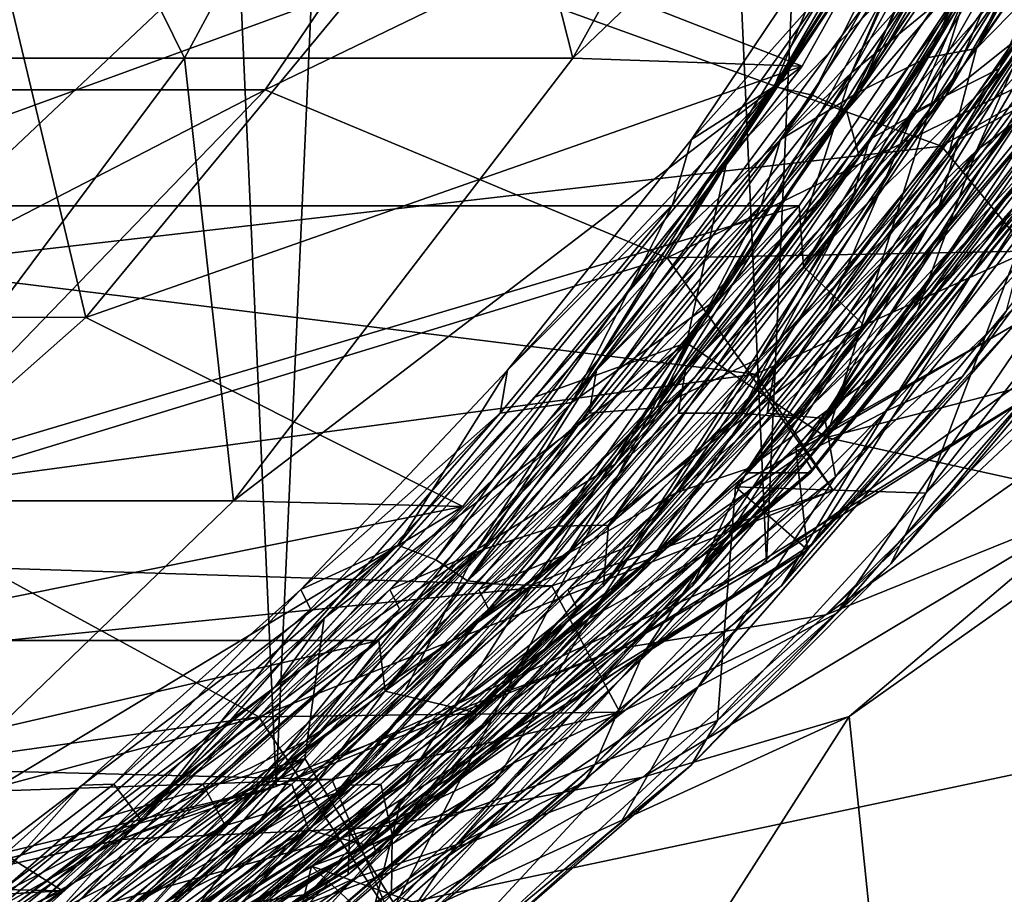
# Model space of a CAD drawing. Header units: metres. Extents: x -62 to 150, y -92 to 92.
# Tile 751 of 771: x 141.5 to 144.37, y -8.61 to -6.06. Entities that reach past the tile are written whole.
import ezdxf

# ---------------------------------------------------------------- set-up
doc = ezdxf.new("R2010")
doc.units = ezdxf.units.M
doc.layers.add('solid_500615', color=7, linetype='CONTINUOUS')

msp = doc.modelspace()

# ---------------------------------------------------------------- linework, layer by layer
at = {"layer": 'solid_500615'}
for points in [[(142.246246, -8.296406, -89.278328), (140.728134, -8.666092, -89.685616), (141.495453, 8.517583, -89.479759)], [(142.246246, -8.296406, -89.278328), (141.495453, 8.517583, -89.479759), (142.974152, 8.004446, -89.083046)], [(143.672913, -7.644197, -88.895576), (142.246246, -8.296406, -89.278328), (142.974152, 8.004446, -89.083046)], [(143.672913, -7.644197, -88.895576), (142.974152, 8.004446, -89.083046), (144.336609, 7.218727, -88.717514)], [(144.959534, -6.731673, -88.550392), (143.672913, -7.644197, -88.895576), (144.336609, 7.218727, -88.717514)], [(144.959534, -6.731673, -88.550392), (144.336609, 7.218727, -88.717514), (145.536407, 6.187184, -88.395622)], [(145.108475, -4.63483, -72.395317), (144.285034, -6.14683, -72.640518), (145.000076, -5.108537, -72.356384)], [(144.970474, -4.686501, -72.508652), (144.285034, -6.14683, -72.640518), (145.108475, -4.63483, -72.395317)], [(144.139938, -6.173853, -72.755783), (144.285034, -6.14683, -72.640518), (144.970474, -4.686501, -72.508652)], [(144.139938, -6.173853, -72.755783), (144.970474, -4.686501, -72.508652), (144.795059, -4.813658, -72.633286)], [(143.920517, -6.217308, -71.46669), (144.75914, -4.703617, -71.217285), (144.260132, -5.938607, -71.444153)], [(144.504044, -4.930531, -71.218002), (144.75914, -4.703617, -71.217285), (143.920517, -6.217308, -71.46669)], [(140.534134, -6.174748, -61.065399), (141.978531, -6.174748, -64.523376), (141.27536, -4.747501, -60.716274)], [(141.978531, -6.174748, -64.523376), (142.747864, -4.747501, -64.241547), (141.27536, -4.747501, -60.716274)], [(141.978531, -6.174748, -64.523376), (143.109711, -6.174748, -68.0961), (142.747864, -4.747501, -64.241547)], [(143.109711, -6.174748, -68.0961), (143.889374, -4.772721, -67.886925), (142.747864, -4.747501, -64.241547)], [(142.657562, -5.760295, -70.94558), (144.572159, -4.772721, -70.431931), (143.776947, -6.197504, -70.645271)], [(144.572159, -4.772721, -70.431931), (143.889374, -4.772721, -67.886925), (143.109711, -6.174748, -68.0961)], [(144.572159, -4.772721, -70.431931), (143.109711, -6.174748, -68.0961), (143.776947, -6.197504, -70.645271)], [(143.69519, -6.257628, -71.917168), (144.543259, -4.798432, -71.66523), (143.924103, -5.7135, -71.921799)], [(143.807541, -6.282413, -71.811523), (144.543259, -4.798432, -71.66523), (143.69519, -6.257628, -71.917168)], [(143.807541, -6.282413, -71.811523), (144.655869, -4.805264, -71.559593), (144.543259, -4.798432, -71.66523)], [(143.807541, -6.282413, -71.811523), (143.905884, -6.327297, -71.710007), (144.655869, -4.805264, -71.559593)], [(144.655869, -4.805264, -71.559593), (143.905884, -6.327297, -71.710007), (144.75856, -4.832559, -71.456947)], [(143.944641, -6.271582, -72.885864), (144.795059, -4.813658, -72.633286), (144.183228, -5.7135, -72.887642)], [(144.139938, -6.173853, -72.755783), (144.795059, -4.813658, -72.633286), (143.944641, -6.271582, -72.885864)], [(144.75856, -4.832559, -71.456947), (143.905884, -6.327297, -71.710007), (144.740952, -5.108537, -71.390541)], [(144.103516, -6.330764, -72.454933), (144.960724, -4.827879, -72.200523), (144.351852, -6.204696, -72.459335)], [(144.493195, -5.436829, -72.261894), (144.960724, -4.827879, -72.200523), (144.103516, -6.330764, -72.454933)], [(144.194077, -6.285524, -73.854561), (145.046829, -4.828866, -73.601349), (144.442352, -5.7135, -73.853493)], [(144.470871, -6.064665, -73.700462), (145.046829, -4.828866, -73.601349), (144.194077, -6.285524, -73.854561)], [(144.960724, -4.827879, -72.200523), (144.784592, -5.479003, -72.33149), (144.351852, -6.204696, -72.459335)], [(140.26506, -6.055075, -66.928322), (141.047791, -6.267116, -66.71833), (141.989197, -4.875161, -66.465759)], [(143.155243, -4.875161, -70.812065), (141.989197, -4.875161, -66.465759), (141.047791, -6.267116, -66.71833)], [(142.213837, -6.267116, -71.064629), (143.155243, -4.875161, -70.812065), (141.047791, -6.267116, -66.71833)], [(144.343719, -5.235544, -70.493217), (143.155243, -4.875161, -70.812065), (142.213837, -6.267116, -71.064629)], [(144.339172, -5.243454, -71.264748), (144.504044, -4.930531, -71.218002), (143.920517, -6.217308, -71.46669)], [(144.284912, -6.443519, -73.443619), (145.16098, -4.951015, -73.184105), (144.610977, -6.204696, -73.425179)], [(144.643173, -5.628192, -73.260117), (145.16098, -4.951015, -73.184105), (144.284912, -6.443519, -73.443619)], [(143.905884, -6.327297, -71.710007), (144.367477, -5.796475, -71.501526), (144.740952, -5.108537, -71.390541)], [(144.285034, -6.14683, -72.640518), (144.626587, -5.796475, -72.467369), (145.000076, -5.108537, -72.356384)], [(124.539841, -5.1375, -68.3517), (125.532051, -6.604643, -68.085503), (141.728806, -5.1375, -63.740143)], [(125.532051, -6.604643, -68.085503), (140.736588, -6.604643, -64.00634), (141.728806, -5.1375, -63.740143)], [(140.736588, -6.604643, -64.00634), (143.768311, -6.60464, -75.306717), (144.760529, -5.137498, -75.04052)], [(140.736588, -6.604643, -64.00634), (144.760529, -5.137498, -75.04052), (141.728806, -5.1375, -63.740143)], [(144.760529, -5.137498, -75.04052), (143.768311, -6.60464, -75.306717), (143.781311, -6.78186, -75.30323)], [(144.760529, -5.137498, -75.04052), (143.781311, -6.78186, -75.30323), (144.765442, -5.374737, -75.039207)], [(143.384018, -6.756343, -70.750687), (144.343719, -5.235544, -70.493217), (142.213837, -6.267116, -71.064629)], [(144.945297, -5.993362, -74.473274), (144.343719, -5.235544, -70.493217), (143.384018, -6.756343, -70.750687)], [(143.415802, -6.693086, -71.537369), (144.339172, -5.243454, -71.264748), (143.920517, -6.217308, -71.46669)], [(144.062241, -5.720168, -71.342918), (144.339172, -5.243454, -71.264748), (143.415802, -6.693086, -71.537369)], [(144.917892, -5.658376, -76.292511), (144.765442, -5.374737, -75.039207), (143.781311, -6.78186, -75.30323)], [(143.536713, -6.87215, -72.543709), (144.121689, -5.797328, -72.293953), (144.493195, -5.436829, -72.261894)], [(143.536713, -6.87215, -72.543709), (144.493195, -5.436829, -72.261894), (144.103516, -6.330764, -72.454933)], [(144.784592, -5.479003, -72.33149), (144.626587, -5.796475, -72.467369), (144.351852, -6.204696, -72.459335)], [(143.440491, -7.003675, -71.35675), (144.364243, -5.632806, -71.108925), (143.560944, -6.463417, -71.48394)], [(143.84761, -7.27937, -71.247528), (144.364243, -5.632806, -71.108925), (143.440491, -7.003675, -71.35675)], [(144.364243, -5.632806, -71.108925), (144.062241, -5.720168, -71.342918), (143.560944, -6.463417, -71.48394)], [(143.653442, -7.048793, -73.551208), (144.370316, -5.81427, -73.262901), (144.643173, -5.628192, -73.260117)], [(143.653442, -7.048793, -73.551208), (144.643173, -5.628192, -73.260117), (144.284912, -6.443519, -73.443619)], [(143.84761, -7.27937, -71.247528), (144.857895, -5.750477, -70.976486), (144.364243, -5.632806, -71.108925)], [(143.958862, -6.954147, -76.549805), (144.917892, -5.658376, -76.292511), (143.781311, -6.78186, -75.30323)], [(144.615829, -6.181503, -76.37355), (144.917892, -5.658376, -76.292511), (143.958862, -6.954147, -76.549805)], [(138.91835, -6.777356, -67.807312), (140.036987, -5.719069, -67.507195), (142.233154, -5.726282, -75.718582)], [(138.91835, -6.777356, -67.807312), (142.233154, -5.726282, -75.718582), (141.113403, -6.783211, -76.018997)], [(144.182785, -6.430813, -75.195526), (141.113403, -6.783211, -76.018997), (142.233154, -5.726282, -75.718582)], [(144.670181, -5.720441, -75.064758), (144.182785, -6.430813, -75.195526), (142.233154, -5.726282, -75.718582)], [(143.560944, -6.463417, -71.48394), (144.062241, -5.720168, -71.342918), (143.415802, -6.693086, -71.537369)], [(143.69519, -6.257628, -71.917168), (143.924103, -5.7135, -71.921799), (143.455261, -6.41114, -72.060181)], [(143.850418, -5.967386, -72.296326), (143.455261, -6.41114, -72.060181), (143.924103, -5.7135, -71.921799)], [(143.944641, -6.271582, -72.885864), (144.183228, -5.7135, -72.887642), (143.714371, -6.41114, -73.026031)], [(144.109528, -5.967386, -73.262169), (143.714371, -6.41114, -73.026031), (144.183228, -5.7135, -72.887642)], [(144.194077, -6.285524, -73.854561), (144.442352, -5.7135, -73.853493), (143.973495, -6.41114, -73.991875)], [(144.368652, -5.967386, -74.228012), (143.973495, -6.41114, -73.991875), (144.442352, -5.7135, -73.853493)], [(144.945297, -5.993362, -74.473274), (144.182785, -6.430813, -75.195526), (144.670181, -5.720441, -75.064758)], [(144.443481, -6.299455, -74.823265), (144.701477, -5.7135, -74.819336), (144.23262, -6.41114, -74.957718)], [(144.627777, -5.967386, -75.193863), (144.23262, -6.41114, -74.957718), (144.701477, -5.7135, -74.819336)], [(141.412582, -5.761593, -66.309853), (141.691833, -6.930469, -71.204674), (140.448776, -6.929236, -66.568428)], [(141.412582, -5.761593, -66.309853), (142.657562, -5.760295, -70.94558), (141.691833, -6.930469, -71.204674)], [(141.691833, -6.930469, -71.204674), (142.657562, -5.760295, -70.94558), (143.776947, -6.197504, -70.645271)], [(147.514725, -6.330925, -82.250748), (144.857895, -5.750477, -70.976486), (143.84761, -7.27937, -71.247528)], [(145.031219, -5.781146, -74.504929), (144.022324, -7.201801, -74.801147), (144.720688, -6.461082, -74.523994)], [(144.800308, -5.954881, -74.645554), (144.022324, -7.201801, -74.801147), (145.031219, -5.781146, -74.504929)], [(144.121689, -5.797328, -72.293953), (143.106308, -7.177674, -72.59227), (143.850418, -5.967386, -72.296326)], [(143.536713, -6.87215, -72.543709), (143.106308, -7.177674, -72.59227), (144.121689, -5.797328, -72.293953)], [(144.370316, -5.81427, -73.262901), (143.352005, -7.193111, -73.562035), (144.109528, -5.967386, -73.262169)], [(143.653442, -7.048793, -73.551208), (143.352005, -7.193111, -73.562035), (144.370316, -5.81427, -73.262901)], [(143.766037, -7.222862, -74.55986), (144.618912, -5.8312, -74.231857), (144.788788, -5.818166, -74.259567)], [(143.766037, -7.222862, -74.55986), (144.788788, -5.818166, -74.259567), (144.464737, -6.555537, -74.432747)], [(143.905884, -6.327297, -71.710007), (143.943329, -6.461082, -71.626457), (144.367477, -5.796475, -71.501526)], [(144.260132, -5.938607, -71.444153), (144.367477, -5.796475, -71.501526), (143.943329, -6.461082, -71.626457)], [(144.285034, -6.14683, -72.640518), (144.202454, -6.461082, -72.592308), (144.626587, -5.796475, -72.467369)], [(144.351852, -6.204696, -72.459335), (144.626587, -5.796475, -72.467369), (144.202454, -6.461082, -72.592308)], [(144.618912, -5.8312, -74.231857), (143.597656, -7.208525, -74.531815), (144.368652, -5.967386, -74.228012)], [(143.766037, -7.222862, -74.55986), (143.597656, -7.208525, -74.531815), (144.618912, -5.8312, -74.231857)], [(144.867462, -5.848117, -75.200829), (143.843277, -7.223917, -75.501602), (144.627777, -5.967386, -75.193863)], [(144.930023, -6.006599, -75.260231), (143.843277, -7.223917, -75.501602), (144.867462, -5.848117, -75.200829)], [(143.760132, -7.340143, -74.950623), (144.022324, -7.201801, -74.801147), (144.800308, -5.954881, -74.645554)], [(143.760132, -7.340143, -74.950623), (144.800308, -5.954881, -74.645554), (144.443481, -6.299455, -74.823265)], [(143.779556, -6.661688, -71.58548), (144.260132, -5.938607, -71.444153), (143.943329, -6.461082, -71.626457)], [(143.920517, -6.217308, -71.46669), (144.260132, -5.938607, -71.444153), (143.779556, -6.661688, -71.58548)], [(143.106308, -7.177674, -72.59227), (143.399811, -6.602172, -72.429031), (143.850418, -5.967386, -72.296326)], [(143.352005, -7.193111, -73.562035), (143.658936, -6.602172, -73.394875), (144.109528, -5.967386, -73.262169)], [(143.399811, -6.602172, -72.429031), (143.455261, -6.41114, -72.060181), (143.850418, -5.967386, -72.296326)], [(143.597656, -7.208525, -74.531815), (143.91806, -6.602172, -74.360718), (144.368652, -5.967386, -74.228012)], [(144.660156, -5.964734, -73.572159), (143.619553, -7.369599, -73.877197), (144.461578, -6.461082, -73.558151)], [(144.470871, -6.064665, -73.700462), (143.619553, -7.369599, -73.877197), (144.660156, -5.964734, -73.572159)], [(144.931183, -5.988139, -77.013695), (144.615829, -6.181503, -76.37355), (143.62001, -7.382195, -76.640717)], [(143.801392, -7.382195, -77.316803), (144.931183, -5.988139, -77.013695), (143.62001, -7.382195, -76.640717)], [(143.658936, -6.602172, -73.394875), (143.714371, -6.41114, -73.026031), (144.109528, -5.967386, -73.262169)], [(144.880142, -6.058657, -77.079163), (144.931183, -5.988139, -77.013695), (143.801392, -7.382195, -77.316803)], [(143.843277, -7.223917, -75.501602), (144.177185, -6.602172, -75.326561), (144.627777, -5.967386, -75.193863)], [(143.91806, -6.602172, -74.360718), (143.973495, -6.41114, -73.991875), (144.368652, -5.967386, -74.228012)], [(144.177185, -6.602172, -75.326561), (144.23262, -6.41114, -74.957718), (144.627777, -5.967386, -75.193863)], [(144.435181, -6.73683, -74.61013), (144.945297, -5.993362, -74.473274), (143.384018, -6.756343, -70.750687)], [(143.874557, -7.394207, -75.569641), (143.843277, -7.223917, -75.501602), (144.930023, -6.006599, -75.260231)], [(143.874557, -7.394207, -75.569641), (144.930023, -6.006599, -75.260231), (144.642975, -6.666786, -75.422318)], [(144.435181, -6.73683, -74.61013), (144.182785, -6.430813, -75.195526), (144.945297, -5.993362, -74.473274)], [(144.860825, -6.037362, -77.122269), (143.805191, -7.372721, -77.367554), (143.789658, -7.346807, -77.409645)], [(144.860825, -6.037362, -77.122269), (143.789658, -7.346807, -77.409645), (144.745468, -6.122059, -77.167061)], [(144.860825, -6.037362, -77.122269), (144.880142, -6.058657, -77.079163), (143.805191, -7.372721, -77.367554)], [(143.411728, -7.439638, -74.010803), (143.619553, -7.369599, -73.877197), (144.470871, -6.064665, -73.700462)], [(143.411728, -7.439638, -74.010803), (144.470871, -6.064665, -73.700462), (144.194077, -6.285524, -73.854561)], [(144.880142, -6.058657, -77.079163), (143.801392, -7.382195, -77.316803), (143.805191, -7.372721, -77.367554)], [(145.695908, -6.059722, -88.508141), (145.039352, -6.955552, -88.684288), (143.845764, -7.795716, -89.004509)], [(144.557938, -7.085611, -88.813438), (145.695908, -6.059722, -88.508141), (143.845764, -7.795716, -89.004509)], [(143.583313, -7.422902, -75.925804), (144.636612, -6.122268, -75.643219), (144.393509, -6.952335, -77.26149)], [(144.137238, -7.442009, -75.777199), (144.636612, -6.122268, -75.643219), (143.583313, -7.422902, -75.925804)], [(144.745468, -6.122059, -77.167061), (143.789658, -7.346807, -77.409645), (143.759003, -7.311484, -77.431709)], [(144.393509, -6.952335, -77.26149), (144.745468, -6.122059, -77.167061), (143.759003, -7.311484, -77.431709)], [(144.688492, -6.731513, -75.629303), (144.636612, -6.122268, -75.643219), (144.137238, -7.442009, -75.777199)], [(144.285034, -6.14683, -72.640518), (143.213028, -7.534814, -72.9543), (144.202454, -6.461082, -72.592308)], [(144.139938, -6.173853, -72.755783), (143.213028, -7.534814, -72.9543), (144.285034, -6.14683, -72.640518)], [(141.017868, -7.463787, -64.875298), (141.978531, -6.174748, -64.523376), (140.534134, -6.174748, -61.065399)], [(141.017868, -7.463787, -64.875298), (142.121567, -7.463787, -68.361206), (141.978531, -6.174748, -64.523376)], [(142.121567, -7.463787, -68.361206), (143.109711, -6.174748, -68.0961), (141.978531, -6.174748, -64.523376)], [(143.776947, -6.197504, -70.645271), (143.109711, -6.174748, -68.0961), (142.121567, -7.463787, -68.361206)], [(143.061966, -7.538136, -73.071365), (143.213028, -7.534814, -72.9543), (144.139938, -6.173853, -72.755783)], [(143.061966, -7.538136, -73.071365), (144.139938, -6.173853, -72.755783), (143.944641, -6.271582, -72.885864)], [(144.615829, -6.181503, -76.37355), (143.958862, -6.954147, -76.549805), (143.62001, -7.382195, -76.640717)], [(141.691833, -6.930469, -71.204674), (143.776947, -6.197504, -70.645271), (142.788803, -7.480421, -70.910378)], [(143.776947, -6.197504, -70.645271), (142.121567, -7.463787, -68.361206), (142.788803, -7.480421, -70.910378)], [(142.829895, -7.60545, -71.785728), (143.920517, -6.217308, -71.46669), (143.232758, -7.357316, -71.745277)], [(143.415802, -6.693086, -71.537369), (143.920517, -6.217308, -71.46669), (142.829895, -7.60545, -71.785728)], [(143.920517, -6.217308, -71.46669), (143.779556, -6.661688, -71.58548), (143.232758, -7.357316, -71.745277)], [(144.351852, -6.204696, -72.459335), (144.202454, -6.461082, -72.592308), (143.852539, -6.911665, -72.605827)], [(144.103516, -6.330764, -72.454933), (144.351852, -6.204696, -72.459335), (143.852539, -6.911665, -72.605827)], [(144.610977, -6.204696, -73.425179), (144.461578, -6.461082, -73.558151), (144.111664, -6.911665, -73.571671)], [(144.284912, -6.443519, -73.443619), (144.610977, -6.204696, -73.425179), (144.111664, -6.911665, -73.571671)], [(142.213837, -6.267116, -71.064629), (141.047791, -6.267116, -66.71833), (139.887146, -7.46887, -67.029716)], [(141.053192, -7.46887, -71.376015), (142.213837, -6.267116, -71.064629), (139.887146, -7.46887, -67.029716)], [(143.384018, -6.756343, -70.750687), (142.213837, -6.267116, -71.064629), (141.053192, -7.46887, -71.376015)], [(142.600296, -7.593026, -72.237617), (143.69519, -6.257628, -71.917168), (142.919479, -7.083774, -72.2173)], [(142.710861, -7.635606, -72.132301), (143.69519, -6.257628, -71.917168), (142.600296, -7.593026, -72.237617)], [(142.710861, -7.635606, -72.132301), (143.807541, -6.282413, -71.811523), (143.69519, -6.257628, -71.917168)], [(142.847336, -7.60549, -73.206978), (143.944641, -6.271582, -72.885864), (143.178604, -7.083774, -73.183144)], [(143.061966, -7.538136, -73.071365), (143.944641, -6.271582, -72.885864), (142.847336, -7.60549, -73.206978)], [(143.69519, -6.257628, -71.917168), (143.455261, -6.41114, -72.060181), (142.919479, -7.083774, -72.2173)], [(143.944641, -6.271582, -72.885864), (143.714371, -6.41114, -73.026031), (143.178604, -7.083774, -73.183144)], [(142.710861, -7.635606, -72.132301), (142.802795, -7.697313, -72.032425), (143.807541, -6.282413, -71.811523)], [(143.807541, -6.282413, -71.811523), (142.802795, -7.697313, -72.032425), (143.905884, -6.327297, -71.710007)], [(143.09436, -7.617935, -74.176338), (144.194077, -6.285524, -73.854561), (143.437729, -7.083774, -74.148987)], [(143.411728, -7.439638, -74.010803), (144.194077, -6.285524, -73.854561), (143.09436, -7.617935, -74.176338)], [(143.34137, -7.630362, -75.145714), (144.443481, -6.299455, -74.823265), (143.696854, -7.083774, -75.114838)], [(143.760132, -7.340143, -74.950623), (144.443481, -6.299455, -74.823265), (143.34137, -7.630362, -75.145714)], [(144.194077, -6.285524, -73.854561), (143.973495, -6.41114, -73.991875), (143.437729, -7.083774, -74.148987)], [(144.443481, -6.299455, -74.823265), (144.23262, -6.41114, -74.957718), (143.696854, -7.083774, -75.114838)], [(143.905884, -6.327297, -71.710007), (142.802795, -7.697313, -72.032425), (143.943329, -6.461082, -71.626457)], [(142.993271, -7.707374, -72.779427), (144.103516, -6.330764, -72.454933), (143.286438, -7.591145, -72.77095)], [(143.536713, -6.87215, -72.543709), (144.103516, -6.330764, -72.454933), (142.993271, -7.707374, -72.779427)], [(144.103516, -6.330764, -72.454933), (143.852539, -6.911665, -72.605827), (143.286438, -7.591145, -72.77095)], [(146.38063, -7.839534, -82.555008), (147.514725, -6.330925, -82.250748), (143.84761, -7.27937, -71.247528)], [(143.399811, -6.602172, -72.429031), (142.919479, -7.083774, -72.2173), (143.455261, -6.41114, -72.060181)], [(143.658936, -6.602172, -73.394875), (143.178604, -7.083774, -73.183144), (143.714371, -6.41114, -73.026031)], [(143.91806, -6.602172, -74.360718), (143.437729, -7.083774, -74.148987), (143.973495, -6.41114, -73.991875)], [(144.177185, -6.602172, -75.326561), (143.696854, -7.083774, -75.114838), (144.23262, -6.41114, -74.957718)], [(144.182785, -6.430813, -75.195526), (143.641403, -7.095465, -75.340767), (141.113403, -6.783211, -76.018997)], [(143.155197, -7.808165, -73.773521), (144.284912, -6.443519, -73.443619), (143.545563, -7.591145, -73.736794)], [(143.653442, -7.048793, -73.551208), (144.284912, -6.443519, -73.443619), (143.155197, -7.808165, -73.773521)], [(144.284912, -6.443519, -73.443619), (144.111664, -6.911665, -73.571671), (143.545563, -7.591145, -73.736794)], [(144.435181, -6.73683, -74.61013), (143.641403, -7.095465, -75.340767), (144.182785, -6.430813, -75.195526)], [(142.802795, -7.697313, -72.032425), (143.466736, -7.101366, -71.766014), (143.943329, -6.461082, -71.626457)], [(143.000504, -7.160591, -71.641075), (143.560944, -6.463417, -71.48394), (143.415802, -6.693086, -71.537369)], [(143.440491, -7.003675, -71.35675), (143.560944, -6.463417, -71.48394), (143.000504, -7.160591, -71.641075)], [(143.213028, -7.534814, -72.9543), (143.725861, -7.101366, -72.731857), (144.202454, -6.461082, -72.592308)], [(143.779556, -6.661688, -71.58548), (143.943329, -6.461082, -71.626457), (143.466736, -7.101366, -71.766014)], [(143.619553, -7.369599, -73.877197), (143.984985, -7.101366, -73.697701), (144.461578, -6.461082, -73.558151)], [(143.852539, -6.911665, -72.605827), (144.202454, -6.461082, -72.592308), (143.725861, -7.101366, -72.731857)], [(144.111664, -6.911665, -73.571671), (144.461578, -6.461082, -73.558151), (143.984985, -7.101366, -73.697701)], [(144.022324, -7.201801, -74.801147), (144.24411, -7.101366, -74.663544), (144.720688, -6.461082, -74.523994)], [(144.370773, -6.911665, -74.537514), (144.720688, -6.461082, -74.523994), (144.24411, -7.101366, -74.663544)], [(143.315689, -7.907792, -74.768013), (144.464737, -6.555537, -74.432747), (143.804688, -7.591145, -74.702637)], [(143.766037, -7.222862, -74.55986), (144.464737, -6.555537, -74.432747), (143.315689, -7.907792, -74.768013)], [(144.464737, -6.555537, -74.432747), (144.370773, -6.911665, -74.537514), (143.804688, -7.591145, -74.702637)], [(139.513382, -7.871107, -64.334511), (142.545105, -7.871106, -75.634888), (143.768311, -6.60464, -75.306717)], [(139.513382, -7.871107, -64.334511), (143.768311, -6.60464, -75.306717), (140.736588, -6.604643, -64.00634)], [(143.768311, -6.60464, -75.306717), (142.545105, -7.871106, -75.634888), (142.562881, -8.018437, -75.630119)], [(143.768311, -6.60464, -75.306717), (142.562881, -8.018437, -75.630119), (143.781311, -6.78186, -75.30323)], [(142.897568, -7.20827, -72.576111), (142.919479, -7.083774, -72.2173), (143.399811, -6.602172, -72.429031)], [(143.106308, -7.177674, -72.59227), (142.897568, -7.20827, -72.576111), (143.399811, -6.602172, -72.429031)], [(143.156693, -7.20827, -73.541962), (143.178604, -7.083774, -73.183144), (143.658936, -6.602172, -73.394875)], [(143.352005, -7.193111, -73.562035), (143.156693, -7.20827, -73.541962), (143.658936, -6.602172, -73.394875)], [(143.415817, -7.20827, -74.507805), (143.437729, -7.083774, -74.148987), (143.91806, -6.602172, -74.360718)], [(143.597656, -7.208525, -74.531815), (143.415817, -7.20827, -74.507805), (143.91806, -6.602172, -74.360718)], [(143.674942, -7.20827, -75.473648), (143.696854, -7.083774, -75.114838), (144.177185, -6.602172, -75.326561)], [(143.843277, -7.223917, -75.501602), (143.674942, -7.20827, -75.473648), (144.177185, -6.602172, -75.326561)], [(143.232758, -7.357316, -71.745277), (143.779556, -6.661688, -71.58548), (143.466736, -7.101366, -71.766014)], [(143.474792, -8.006223, -75.762886), (144.642975, -6.666786, -75.422318), (143.878479, -7.791009, -75.722366)], [(143.874557, -7.394207, -75.569641), (144.642975, -6.666786, -75.422318), (143.474792, -8.006223, -75.762886)], [(144.642975, -6.666786, -75.422318), (144.470322, -7.114759, -75.549995), (143.878479, -7.791009, -75.722366)], [(142.241714, -8.006644, -71.879715), (143.415802, -6.693086, -71.537369), (142.829895, -7.60545, -71.785728)], [(143.000504, -7.160591, -71.641075), (143.415802, -6.693086, -71.537369), (142.241714, -8.006644, -71.879715)], [(144.557938, -7.085611, -88.813438), (143.672913, -7.644197, -88.895576), (144.959534, -6.731673, -88.550392)], [(144.688492, -6.731513, -75.629303), (144.137238, -7.442009, -75.777199), (144.571396, -7.015527, -75.609474)], [(142.195755, -8.09284, -71.069481), (143.384018, -6.756343, -70.750687), (141.053192, -7.46887, -71.376015)], [(143.867691, -7.433575, -74.762375), (143.384018, -6.756343, -70.750687), (142.195755, -8.09284, -71.069481)], [(143.867691, -7.433575, -74.762375), (144.435181, -6.73683, -74.61013), (143.384018, -6.756343, -70.750687)], [(143.867691, -7.433575, -74.762375), (143.641403, -7.095465, -75.340767), (144.435181, -6.73683, -74.61013)], [(143.641403, -7.095465, -75.340767), (139.825378, -7.60887, -76.364555), (141.113403, -6.783211, -76.018997)], [(143.958862, -6.954147, -76.549805), (143.781311, -6.78186, -75.30323), (142.562881, -8.018437, -75.630119)], [(142.331955, -8.16313, -72.894539), (143.106308, -7.177674, -72.59227), (143.536713, -6.87215, -72.543709)], [(142.331955, -8.16313, -72.894539), (143.536713, -6.87215, -72.543709), (142.993271, -7.707374, -72.779427)], [(140.448776, -6.929236, -66.568428), (141.691833, -6.930469, -71.204674), (140.563293, -7.92801, -71.507446)], [(140.563293, -7.92801, -71.507446), (141.691833, -6.930469, -71.204674), (142.788803, -7.480421, -70.910378)], [(143.852539, -6.911665, -72.605827), (143.725861, -7.101366, -72.731857), (143.286438, -7.591145, -72.77095)], [(144.111664, -6.911665, -73.571671), (143.984985, -7.101366, -73.697701), (143.545563, -7.591145, -73.736794)], [(144.370773, -6.911665, -74.537514), (144.24411, -7.101366, -74.663544), (143.804688, -7.591145, -74.702637)], [(142.816345, -8.078115, -76.856323), (143.958862, -6.954147, -76.549805), (142.562881, -8.018437, -75.630119)], [(143.62001, -7.382195, -76.640717), (143.958862, -6.954147, -76.549805), (142.816345, -8.078115, -76.856323)], [(143.583313, -7.422902, -75.925804), (144.393509, -6.952335, -77.26149), (143.792557, -7.606819, -77.422714)], [(143.792557, -7.606819, -77.422714), (144.393509, -6.952335, -77.26149), (143.759003, -7.311484, -77.431709)], [(143.845764, -7.795716, -89.004509), (145.039352, -6.955552, -88.684288), (144.643326, -7.473292, -88.749695)], [(142.328796, -8.214221, -71.655006), (143.440491, -7.003675, -71.35675), (142.385635, -7.80581, -71.813004)], [(142.5923, -8.642533, -71.584312), (143.440491, -7.003675, -71.35675), (142.328796, -8.214221, -71.655006)], [(143.440491, -7.003675, -71.35675), (143.000504, -7.160591, -71.641075), (142.385635, -7.80581, -71.813004)], [(142.5923, -8.642533, -71.584312), (143.84761, -7.27937, -71.247528), (143.440491, -7.003675, -71.35675)], [(144.137238, -7.442009, -75.777199), (144.035065, -7.647026, -75.765823), (144.571396, -7.015527, -75.609474)], [(144.470322, -7.114759, -75.549995), (144.571396, -7.015527, -75.609474), (144.035065, -7.647026, -75.765823)], [(142.418594, -8.316074, -73.910355), (143.352005, -7.193111, -73.562035), (143.653442, -7.048793, -73.551208)], [(142.418594, -8.316074, -73.910355), (143.653442, -7.048793, -73.551208), (143.155197, -7.808165, -73.773521)], [(143.641403, -7.095465, -75.340767), (143.048691, -7.711652, -75.499786), (139.825378, -7.60887, -76.364555)], [(142.600296, -7.593026, -72.237617), (142.919479, -7.083774, -72.2173), (142.317642, -7.722012, -72.39283)], [(142.897568, -7.20827, -72.576111), (142.317642, -7.722012, -72.39283), (142.919479, -7.083774, -72.2173)], [(142.847336, -7.60549, -73.206978), (143.178604, -7.083774, -73.183144), (142.576767, -7.722012, -73.358673)], [(143.156693, -7.20827, -73.541962), (142.576767, -7.722012, -73.358673), (143.178604, -7.083774, -73.183144)], [(142.802795, -7.697313, -72.032425), (142.93924, -7.711226, -71.919701), (143.466736, -7.101366, -71.766014)], [(143.09436, -7.617935, -74.176338), (143.437729, -7.083774, -74.148987), (142.835892, -7.722012, -74.324516)], [(143.415817, -7.20827, -74.507805), (142.835892, -7.722012, -74.324516), (143.437729, -7.083774, -74.148987)], [(143.232758, -7.357316, -71.745277), (143.466736, -7.101366, -71.766014), (142.93924, -7.711226, -71.919701)], [(143.867691, -7.433575, -74.762375), (143.048691, -7.711652, -75.499786), (143.641403, -7.095465, -75.340767)], [(143.34137, -7.630362, -75.145714), (143.696854, -7.083774, -75.114838), (143.095016, -7.722012, -75.290359)], [(143.674942, -7.20827, -75.473648), (143.095016, -7.722012, -75.290359), (143.696854, -7.083774, -75.114838)], [(143.213028, -7.534814, -72.9543), (143.198349, -7.711226, -72.885544), (143.725861, -7.101366, -72.731857)], [(143.286438, -7.591145, -72.77095), (143.725861, -7.101366, -72.731857), (143.198349, -7.711226, -72.885544)], [(143.245331, -7.893867, -89.165596), (143.672913, -7.644197, -88.895576), (144.557938, -7.085611, -88.813438)], [(143.245331, -7.893867, -89.165596), (144.557938, -7.085611, -88.813438), (143.845764, -7.795716, -89.004509)], [(143.619553, -7.369599, -73.877197), (143.457474, -7.711226, -73.851387), (143.984985, -7.101366, -73.697701)], [(143.545563, -7.591145, -73.736794), (143.984985, -7.101366, -73.697701), (143.457474, -7.711226, -73.851387)], [(144.022324, -7.201801, -74.801147), (143.716599, -7.711226, -74.81723), (144.24411, -7.101366, -74.663544)], [(143.804688, -7.591145, -74.702637), (144.24411, -7.101366, -74.663544), (143.716599, -7.711226, -74.81723)], [(144.470322, -7.114759, -75.549995), (144.035065, -7.647026, -75.765823), (143.878479, -7.791009, -75.722366)], [(143.913666, -8.09171, -88.830986), (145.275604, -7.125764, -88.465599), (144.062103, -9.524664, -88.791161)], [(144.643326, -7.473292, -88.749695), (145.275604, -7.125764, -88.465599), (143.913666, -8.09171, -88.830986)], [(145.275604, -7.125764, -88.465599), (145.400543, -8.711002, -88.432076), (144.062103, -9.524664, -88.791161)], [(142.385635, -7.80581, -71.813004), (143.000504, -7.160591, -71.641075), (142.241714, -8.006644, -71.879715)], [(143.106308, -7.177674, -72.59227), (141.854477, -8.396727, -72.956154), (142.897568, -7.20827, -72.576111)], [(142.331955, -8.16313, -72.894539), (141.854477, -8.396727, -72.956154), (143.106308, -7.177674, -72.59227)], [(143.352005, -7.193111, -73.562035), (142.09758, -8.409871, -73.926636), (143.156693, -7.20827, -73.541962)], [(142.418594, -8.316074, -73.910355), (142.09758, -8.409871, -73.926636), (143.352005, -7.193111, -73.562035)], [(141.854477, -8.396727, -72.956154), (142.345871, -7.779463, -72.736908), (142.897568, -7.20827, -72.576111)], [(142.09758, -8.409871, -73.926636), (142.604996, -7.779463, -73.702751), (143.156693, -7.20827, -73.541962)], [(142.345871, -7.779463, -72.736908), (142.317642, -7.722012, -72.39283), (142.897568, -7.20827, -72.576111)], [(142.340652, -8.422985, -74.897125), (142.86412, -7.779463, -74.668594), (143.415817, -7.20827, -74.507805)], [(143.597656, -7.208525, -74.531815), (142.340652, -8.422985, -74.897125), (143.415817, -7.20827, -74.507805)], [(142.50174, -8.465346, -74.927132), (142.340652, -8.422985, -74.897125), (143.597656, -7.208525, -74.531815)], [(142.50174, -8.465346, -74.927132), (143.597656, -7.208525, -74.531815), (143.766037, -7.222862, -74.55986)], [(142.50174, -8.465346, -74.927132), (143.766037, -7.222862, -74.55986), (143.315689, -7.907792, -74.768013)], [(142.604996, -7.779463, -73.702751), (142.576767, -7.722012, -73.358673), (143.156693, -7.20827, -73.541962)], [(142.583694, -8.436067, -75.867622), (143.12323, -7.779463, -75.634438), (143.674942, -7.20827, -75.473648)], [(143.843277, -7.223917, -75.501602), (142.583694, -8.436067, -75.867622), (143.674942, -7.20827, -75.473648)], [(144.022324, -7.201801, -74.801147), (142.770142, -8.465809, -75.164841), (143.716599, -7.711226, -74.81723)], [(143.760132, -7.340143, -74.950623), (142.770142, -8.465809, -75.164841), (144.022324, -7.201801, -74.801147)], [(142.86412, -7.779463, -74.668594), (142.835892, -7.722012, -74.324516), (143.415817, -7.20827, -74.507805)], [(143.12323, -7.779463, -75.634438), (143.095016, -7.722012, -75.290359), (143.674942, -7.20827, -75.473648)], [(143.874557, -7.394207, -75.569641), (142.583694, -8.436067, -75.867622), (143.843277, -7.223917, -75.501602)], [(146.38063, -7.839534, -82.555008), (143.84761, -7.27937, -71.247528), (142.5923, -8.642533, -71.584312)], [(142.524933, -8.455852, -77.748955), (142.610214, -8.332826, -77.739922), (143.759003, -7.311484, -77.431709)], [(143.789658, -7.346807, -77.409645), (142.524933, -8.455852, -77.748955), (143.759003, -7.311484, -77.431709)], [(143.792557, -7.606819, -77.422714), (143.759003, -7.311484, -77.431709), (142.610214, -8.332826, -77.739922)], [(142.483612, -8.558981, -75.321159), (142.770142, -8.465809, -75.164841), (143.760132, -7.340143, -74.950623)], [(142.483612, -8.558981, -75.321159), (143.760132, -7.340143, -74.950623), (143.34137, -7.630362, -75.145714)], [(142.536011, -8.485677, -77.708054), (142.524933, -8.455852, -77.748955), (143.789658, -7.346807, -77.409645)], [(142.536011, -8.485677, -77.708054), (143.789658, -7.346807, -77.409645), (143.805191, -7.372721, -77.367554)], [(142.621277, -8.016459, -71.923058), (143.232758, -7.357316, -71.745277), (142.93924, -7.711226, -71.919701)], [(142.829895, -7.60545, -71.785728), (143.232758, -7.357316, -71.745277), (142.621277, -8.016459, -71.923058)], [(143.619553, -7.369599, -73.877197), (142.339233, -8.609344, -74.24865), (143.457474, -7.711226, -73.851387)], [(143.411728, -7.439638, -74.010803), (142.339233, -8.609344, -74.24865), (143.619553, -7.369599, -73.877197)], [(143.805191, -7.372721, -77.367554), (143.801392, -7.382195, -77.316803), (142.454956, -8.551946, -77.67804)], [(142.536011, -8.485677, -77.708054), (143.805191, -7.372721, -77.367554), (142.454956, -8.551946, -77.67804)], [(142.454956, -8.551946, -77.67804), (143.801392, -7.382195, -77.316803), (142.460327, -8.413241, -76.951843)], [(142.460327, -8.413241, -76.951843), (143.62001, -7.382195, -76.640717), (142.816345, -8.078115, -76.856323)], [(143.801392, -7.382195, -77.316803), (143.62001, -7.382195, -76.640717), (142.460327, -8.413241, -76.951843)], [(142.581467, -8.610818, -75.944839), (142.583694, -8.436067, -75.867622), (143.874557, -7.394207, -75.569641)], [(142.581467, -8.610818, -75.944839), (143.874557, -7.394207, -75.569641), (143.474792, -8.006223, -75.762886)], [(142.348633, -8.52774, -76.25705), (143.583313, -7.422902, -75.925804), (143.792557, -7.606819, -77.422714)], [(143.530975, -8.103759, -75.939842), (143.583313, -7.422902, -75.925804), (142.348633, -8.52774, -76.25705)], [(144.137238, -7.442009, -75.777199), (143.583313, -7.422902, -75.925804), (143.530975, -8.103759, -75.939842)], [(142.118652, -8.643134, -74.385902), (142.339233, -8.609344, -74.24865), (143.411728, -7.439638, -74.010803)], [(142.118652, -8.643134, -74.385902), (143.411728, -7.439638, -74.010803), (143.09436, -7.617935, -74.176338)], [(143.246643, -8.079099, -74.928993), (143.867691, -7.433575, -74.762375), (142.195755, -8.09284, -71.069481)], [(143.246643, -8.079099, -74.928993), (143.048691, -7.711652, -75.499786), (143.867691, -7.433575, -74.762375)], [(144.137238, -7.442009, -75.777199), (143.530975, -8.103759, -75.939842), (144.035065, -7.647026, -75.765823)], [(142.195755, -8.09284, -71.069481), (141.053192, -7.46887, -71.376015), (139.708359, -8.443803, -71.736816)], [(140.563293, -7.92801, -71.507446), (142.788803, -7.480421, -70.910378), (141.62413, -8.600146, -71.222839)], [(140.958725, -8.585763, -68.673172), (142.121567, -7.463787, -68.361206), (141.017868, -7.463787, -64.875298)], [(142.788803, -7.480421, -70.910378), (142.121567, -7.463787, -68.361206), (140.958725, -8.585763, -68.673172)], [(142.788803, -7.480421, -70.910378), (140.958725, -8.585763, -68.673172), (141.62413, -8.600146, -71.222839)], [(143.313141, -8.268432, -89.10656), (144.643326, -7.473292, -88.749695), (143.913666, -8.09171, -88.830986)], [(143.845764, -7.795716, -89.004509), (144.643326, -7.473292, -88.749695), (143.313141, -8.268432, -89.10656)], [(141.752579, -8.725935, -73.450943), (141.905212, -8.749311, -73.333321), (143.061966, -7.538136, -73.071365)], [(141.752579, -8.725935, -73.450943), (143.061966, -7.538136, -73.071365), (142.847336, -7.60549, -73.206978)], [(143.213028, -7.534814, -72.9543), (141.905212, -8.749311, -73.333321), (143.198349, -7.711226, -72.885544)], [(143.061966, -7.538136, -73.071365), (141.905212, -8.749311, -73.333321), (143.213028, -7.534814, -72.9543)], [(141.279556, -8.745944, -72.620453), (142.600296, -7.593026, -72.237617), (141.681046, -8.292587, -72.577644)], [(141.385422, -8.807359, -72.516289), (142.600296, -7.593026, -72.237617), (141.279556, -8.745944, -72.620453)], [(141.385422, -8.807359, -72.516289), (142.710861, -7.635606, -72.132301), (142.600296, -7.593026, -72.237617)], [(142.600296, -7.593026, -72.237617), (142.317642, -7.722012, -72.39283), (141.681046, -8.292587, -72.577644)], [(143.286438, -7.591145, -72.77095), (143.198349, -7.711226, -72.885544), (142.65477, -8.233909, -72.9543)], [(142.993271, -7.707374, -72.779427), (143.286438, -7.591145, -72.77095), (142.65477, -8.233909, -72.9543)], [(143.545563, -7.591145, -73.736794), (143.457474, -7.711226, -73.851387), (142.913895, -8.233909, -73.920143)], [(143.155197, -7.808165, -73.773521), (143.545563, -7.591145, -73.736794), (142.913895, -8.233909, -73.920143)], [(143.804688, -7.591145, -74.702637), (143.716599, -7.711226, -74.81723), (143.173019, -8.233909, -74.885986)], [(143.315689, -7.907792, -74.768013), (143.804688, -7.591145, -74.702637), (143.173019, -8.233909, -74.885986)], [(143.048691, -7.711652, -75.499786), (138.412903, -8.175464, -76.7435), (139.825378, -7.60887, -76.364555)], [(141.502762, -8.814634, -72.170166), (142.829895, -7.60545, -71.785728), (141.94812, -8.630096, -72.117889)], [(142.241714, -8.006644, -71.879715), (142.829895, -7.60545, -71.785728), (141.502762, -8.814634, -72.170166)], [(141.524567, -8.75628, -73.59037), (142.847336, -7.60549, -73.206978), (141.940155, -8.292587, -73.543488)], [(141.752579, -8.725935, -73.450943), (142.847336, -7.60549, -73.206978), (141.524567, -8.75628, -73.59037)], [(141.769547, -8.766593, -74.560295), (143.09436, -7.617935, -74.176338), (142.19928, -8.292587, -74.509331)], [(142.118652, -8.643134, -74.385902), (143.09436, -7.617935, -74.176338), (141.769547, -8.766593, -74.560295)], [(142.847336, -7.60549, -73.206978), (142.576767, -7.722012, -73.358673), (141.940155, -8.292587, -73.543488)], [(142.829895, -7.60545, -71.785728), (142.621277, -8.016459, -71.923058), (141.94812, -8.630096, -72.117889)], [(143.09436, -7.617935, -74.176338), (142.835892, -7.722012, -74.324516), (142.19928, -8.292587, -74.509331)], [(142.348633, -8.52774, -76.25705), (143.792557, -7.606819, -77.422714), (142.521622, -8.687098, -77.763687)], [(142.521622, -8.687098, -77.763687), (143.792557, -7.606819, -77.422714), (142.610214, -8.332826, -77.739922)], [(141.385422, -8.807359, -72.516289), (141.468155, -8.885601, -72.418816), (142.710861, -7.635606, -72.132301)], [(142.710861, -7.635606, -72.132301), (141.468155, -8.885601, -72.418816), (142.802795, -7.697313, -72.032425)], [(142.014511, -8.776881, -75.530228), (143.34137, -7.630362, -75.145714), (142.458405, -8.292587, -75.475174)], [(142.483612, -8.558981, -75.321159), (143.34137, -7.630362, -75.145714), (142.014511, -8.776881, -75.530228)], [(143.245331, -7.893867, -89.165596), (142.246246, -8.296406, -89.278328), (143.672913, -7.644197, -88.895576)], [(143.34137, -7.630362, -75.145714), (143.095016, -7.722012, -75.290359), (142.458405, -8.292587, -75.475174)], [(143.530975, -8.103759, -75.939842), (143.453842, -8.234315, -75.934494), (144.035065, -7.647026, -75.765823)], [(143.878479, -7.791009, -75.722366), (144.035065, -7.647026, -75.765823), (143.453842, -8.234315, -75.934494)], [(142.802795, -7.697313, -72.032425), (141.468155, -8.885601, -72.418816), (142.36319, -8.284672, -72.086807)], [(141.649261, -8.8998, -73.168495), (142.993271, -7.707374, -72.779427), (142.004578, -8.795527, -73.142242)], [(142.331955, -8.16313, -72.894539), (142.993271, -7.707374, -72.779427), (141.649261, -8.8998, -73.168495)], [(142.993271, -7.707374, -72.779427), (142.65477, -8.233909, -72.9543), (142.004578, -8.795527, -73.142242)], [(142.802795, -7.697313, -72.032425), (142.36319, -8.284672, -72.086807), (142.93924, -7.711226, -71.919701)], [(143.048691, -7.711652, -75.499786), (142.408142, -8.275293, -75.671638), (138.412903, -8.175464, -76.7435)], [(141.772919, -8.289115, -72.903206), (141.681046, -8.292587, -72.577644), (142.317642, -7.722012, -72.39283)], [(141.772919, -8.289115, -72.903206), (142.317642, -7.722012, -72.39283), (142.345871, -7.779463, -72.736908)], [(141.905212, -8.749311, -73.333321), (142.622314, -8.284672, -73.05265), (143.198349, -7.711226, -72.885544)], [(142.032043, -8.289115, -73.869049), (141.940155, -8.292587, -73.543488), (142.576767, -7.722012, -73.358673)], [(142.032043, -8.289115, -73.869049), (142.576767, -7.722012, -73.358673), (142.604996, -7.779463, -73.702751)], [(142.291168, -8.289115, -74.8349), (142.19928, -8.292587, -74.509331), (142.835892, -7.722012, -74.324516)], [(142.291168, -8.289115, -74.8349), (142.835892, -7.722012, -74.324516), (142.86412, -7.779463, -74.668594)], [(142.339233, -8.609344, -74.24865), (142.881424, -8.284672, -74.018494), (143.457474, -7.711226, -73.851387)], [(142.621277, -8.016459, -71.923058), (142.93924, -7.711226, -71.919701), (142.36319, -8.284672, -72.086807)], [(143.246643, -8.079099, -74.928993), (142.408142, -8.275293, -75.671638), (143.048691, -7.711652, -75.499786)], [(142.550293, -8.289115, -75.800743), (142.458405, -8.292587, -75.475174), (143.095016, -7.722012, -75.290359)], [(142.550293, -8.289115, -75.800743), (143.095016, -7.722012, -75.290359), (143.12323, -7.779463, -75.634438)], [(142.65477, -8.233909, -72.9543), (143.198349, -7.711226, -72.885544), (142.622314, -8.284672, -73.05265)], [(142.770142, -8.465809, -75.164841), (143.140549, -8.284672, -74.984337), (143.716599, -7.711226, -74.81723)], [(142.913895, -8.233909, -73.920143), (143.457474, -7.711226, -73.851387), (142.881424, -8.284672, -74.018494)], [(143.173019, -8.233909, -74.885986), (143.716599, -7.711226, -74.81723), (143.140549, -8.284672, -74.984337)], [(141.854477, -8.396727, -72.956154), (141.772919, -8.289115, -72.903206), (142.345871, -7.779463, -72.736908)], [(142.09758, -8.409871, -73.926636), (142.032043, -8.289115, -73.869049), (142.604996, -7.779463, -73.702751)], [(142.340652, -8.422985, -74.897125), (142.291168, -8.289115, -74.8349), (142.86412, -7.779463, -74.668594)], [(142.541519, -8.415672, -89.354416), (143.845764, -7.795716, -89.004509), (143.313141, -8.268432, -89.10656)], [(143.245331, -7.893867, -89.165596), (143.845764, -7.795716, -89.004509), (142.541519, -8.415672, -89.354416)], [(142.583694, -8.436067, -75.867622), (142.550293, -8.289115, -75.800743), (143.12323, -7.779463, -75.634438)], [(143.878479, -7.791009, -75.722366), (143.453842, -8.234315, -75.934494), (143.249603, -8.400894, -75.904671)], [(143.474792, -8.006223, -75.762886), (143.878479, -7.791009, -75.722366), (143.249603, -8.400894, -75.904671)], [(141.720078, -8.395164, -71.998695), (142.385635, -7.80581, -71.813004), (142.241714, -8.006644, -71.879715)], [(142.328796, -8.214221, -71.655006), (142.385635, -7.80581, -71.813004), (141.720078, -8.395164, -71.998695)], [(141.794617, -8.983463, -74.16713), (143.155197, -7.808165, -73.773521), (142.263702, -8.795527, -74.108086)], [(142.418594, -8.316074, -73.910355), (143.155197, -7.808165, -73.773521), (141.794617, -8.983463, -74.16713)], [(143.155197, -7.808165, -73.773521), (142.913895, -8.233909, -73.920143), (142.263702, -8.795527, -74.108086)], [(145.022186, -9.134301, -82.919456), (146.38063, -7.839534, -82.555008), (142.5923, -8.642533, -71.584312)], [(138.096344, -8.898411, -64.714676), (141.128082, -8.89841, -76.01506), (142.545105, -7.871106, -75.634888)], [(138.096344, -8.898411, -64.714676), (142.545105, -7.871106, -75.634888), (139.513382, -7.871107, -64.334511)], [(142.545105, -7.871106, -75.634888), (141.128082, -8.89841, -76.01506), (141.240112, -8.975567, -75.985001)], [(142.545105, -7.871106, -75.634888), (141.240112, -8.975567, -75.985001), (142.562881, -8.018437, -75.630119)], [(141.792068, -8.450369, -89.555481), (142.246246, -8.296406, -89.278328), (143.245331, -7.893867, -89.165596)], [(141.792068, -8.450369, -89.555481), (143.245331, -7.893867, -89.165596), (142.541519, -8.415672, -89.354416)], [(141.938843, -9.065597, -75.166077), (143.315689, -7.907792, -74.768013), (142.522827, -8.795527, -75.073936)], [(142.50174, -8.465346, -74.927132), (143.315689, -7.907792, -74.768013), (141.938843, -9.065597, -75.166077)], [(143.315689, -7.907792, -74.768013), (143.173019, -8.233909, -74.885986), (142.522827, -8.795527, -75.073936)], [(139.298248, -8.731003, -71.84684), (140.563293, -7.92801, -71.507446), (141.62413, -8.600146, -71.222839)], [(140.848099, -9.117771, -72.282478), (142.241714, -8.006644, -71.879715), (141.502762, -8.814634, -72.170166)], [(141.720078, -8.395164, -71.998695), (142.241714, -8.006644, -71.879715), (140.848099, -9.117771, -72.282478)], [(142.816345, -8.078115, -76.856323), (142.562881, -8.018437, -75.630119), (141.240112, -8.975567, -75.985001)], [(141.94812, -8.630096, -72.117889), (142.621277, -8.016459, -71.923058), (142.36319, -8.284672, -72.086807)], [(142.081985, -9.146177, -76.165321), (143.474792, -8.006223, -75.762886), (142.638733, -8.907551, -76.081085)], [(142.581467, -8.610818, -75.944839), (143.474792, -8.006223, -75.762886), (142.081985, -9.146177, -76.165321)], [(143.474792, -8.006223, -75.762886), (143.249603, -8.400894, -75.904671), (142.638733, -8.907551, -76.081085)], [(141.563995, -8.975573, -77.192314), (142.816345, -8.078115, -76.856323), (141.240112, -8.975567, -75.985001)], [(142.460327, -8.413241, -76.951843), (142.816345, -8.078115, -76.856323), (141.563995, -8.975573, -77.192314)], [(142.576035, -8.66927, -75.10891), (143.246643, -8.079099, -74.928993), (142.195755, -8.09284, -71.069481)], [(142.576035, -8.66927, -75.10891), (142.408142, -8.275293, -75.671638), (143.246643, -8.079099, -74.928993)], [(142.195755, -8.09284, -71.069481), (139.708359, -8.443803, -71.736816), (138.220963, -9.161921, -72.135864)], [(140.810776, -9.208921, -71.441048), (142.195755, -8.09284, -71.069481), (138.220963, -9.161921, -72.135864)], [(142.576035, -8.66927, -75.10891), (142.195755, -8.09284, -71.069481), (140.810776, -9.208921, -71.441048)], [(143.530975, -8.103759, -75.939842), (142.348633, -8.52774, -76.25705), (142.872208, -8.71349, -76.116585)], [(142.403488, -8.782102, -89.236145), (143.913666, -8.09171, -88.830986), (142.620285, -10.119582, -89.177979)], [(143.313141, -8.268432, -89.10656), (143.913666, -8.09171, -88.830986), (142.403488, -8.782102, -89.236145)], [(143.913666, -8.09171, -88.830986), (144.062103, -9.524664, -88.791161), (142.620285, -10.119582, -89.177979)], [(143.530975, -8.103759, -75.939842), (142.872208, -8.71349, -76.116585), (143.453842, -8.234315, -75.934494)], [(140.913406, -9.243704, -73.304108), (141.854477, -8.396727, -72.956154), (142.331955, -8.16313, -72.894539)], [(140.913406, -9.243704, -73.304108), (142.331955, -8.16313, -72.894539), (141.649261, -8.8998, -73.168495)], [(142.408142, -8.275293, -75.671638), (136.923355, -8.463733, -77.143127), (138.412903, -8.175464, -76.7435)], [(142.328796, -8.214221, -71.655006), (141.720078, -8.395164, -71.998695), (141.010025, -8.923301, -72.196411)], [(141.087143, -9.215011, -71.988121), (142.328796, -8.214221, -71.655006), (141.010025, -8.923301, -72.196411)], [(141.253174, -9.701674, -71.943581), (142.328796, -8.214221, -71.655006), (141.087143, -9.215011, -71.988121)], [(141.253174, -9.701674, -71.943581), (142.5923, -8.642533, -71.584312), (142.328796, -8.214221, -71.655006)], [(142.65477, -8.233909, -72.9543), (142.035095, -8.788848, -73.222366), (142.004578, -8.795527, -73.142242)], [(142.65477, -8.233909, -72.9543), (142.622314, -8.284672, -73.05265), (142.035095, -8.788848, -73.222366)], [(142.913895, -8.233909, -73.920143), (142.29422, -8.788848, -74.18821), (142.263702, -8.795527, -74.108086)], [(142.913895, -8.233909, -73.920143), (142.881424, -8.284672, -74.018494), (142.29422, -8.788848, -74.18821)], [(143.173019, -8.233909, -74.885986), (142.553345, -8.788848, -75.154053), (142.522827, -8.795527, -75.073936)], [(143.173019, -8.233909, -74.885986), (143.140549, -8.284672, -74.984337), (142.553345, -8.788848, -75.154053)], [(142.872208, -8.71349, -76.116585), (142.830994, -8.774034, -76.114548), (143.453842, -8.234315, -75.934494)], [(143.249603, -8.400894, -75.904671), (143.453842, -8.234315, -75.934494), (142.830994, -8.774034, -76.114548)], [(142.408142, -8.275293, -75.671638), (141.725647, -8.781515, -75.854744), (136.923355, -8.463733, -77.143127)], [(142.576035, -8.66927, -75.10891), (141.725647, -8.781515, -75.854744), (142.408142, -8.275293, -75.671638)], [(141.869812, -8.81234, -89.49379), (143.313141, -8.268432, -89.10656), (142.403488, -8.782102, -89.236145)], [(142.541519, -8.415672, -89.354416), (143.313141, -8.268432, -89.10656), (141.869812, -8.81234, -89.49379)], [(141.025162, -8.624584, -89.76123), (140.728134, -8.666092, -89.685616), (142.246246, -8.296406, -89.278328)], [(141.025162, -8.624584, -89.76123), (142.246246, -8.296406, -89.278328), (141.792068, -8.450369, -89.555481)], [(141.279556, -8.745944, -72.620453), (141.681046, -8.292587, -72.577644), (141.070618, -8.757944, -72.754181)], [(141.16806, -8.751063, -73.078148), (141.070618, -8.757944, -72.754181), (141.681046, -8.292587, -72.577644)], [(141.16806, -8.751063, -73.078148), (141.681046, -8.292587, -72.577644), (141.772919, -8.289115, -72.903206)], [(141.854477, -8.396727, -72.956154), (141.16806, -8.751063, -73.078148), (141.772919, -8.289115, -72.903206)], [(141.524567, -8.75628, -73.59037), (141.940155, -8.292587, -73.543488), (141.329742, -8.757944, -73.720024)], [(141.42717, -8.751063, -74.043999), (141.329742, -8.757944, -73.720024), (141.940155, -8.292587, -73.543488)], [(141.42717, -8.751063, -74.043999), (141.940155, -8.292587, -73.543488), (142.032043, -8.289115, -73.869049)], [(142.09758, -8.409871, -73.926636), (141.42717, -8.751063, -74.043999), (142.032043, -8.289115, -73.869049)], [(141.468155, -8.885601, -72.418816), (141.77597, -8.788848, -72.256516), (142.36319, -8.284672, -72.086807)], [(141.769547, -8.766593, -74.560295), (142.19928, -8.292587, -74.509331), (141.588867, -8.757944, -74.685875)], [(141.686295, -8.751063, -75.009842), (141.588867, -8.757944, -74.685875), (142.19928, -8.292587, -74.509331)], [(141.686295, -8.751063, -75.009842), (142.19928, -8.292587, -74.509331), (142.291168, -8.289115, -74.8349)], [(142.340652, -8.422985, -74.897125), (141.686295, -8.751063, -75.009842), (142.291168, -8.289115, -74.8349)], [(141.94812, -8.630096, -72.117889), (142.36319, -8.284672, -72.086807), (141.77597, -8.788848, -72.256516)], [(142.014511, -8.776881, -75.530228), (142.458405, -8.292587, -75.475174), (141.847992, -8.757944, -75.651718)], [(141.945419, -8.751063, -75.975685), (141.847992, -8.757944, -75.651718), (142.458405, -8.292587, -75.475174)], [(141.905212, -8.749311, -73.333321), (142.035095, -8.788848, -73.222366), (142.622314, -8.284672, -73.05265)], [(141.945419, -8.751063, -75.975685), (142.458405, -8.292587, -75.475174), (142.550293, -8.289115, -75.800743)], [(142.583694, -8.436067, -75.867622), (141.945419, -8.751063, -75.975685), (142.550293, -8.289115, -75.800743)], [(142.339233, -8.609344, -74.24865), (142.29422, -8.788848, -74.18821), (142.881424, -8.284672, -74.018494)], [(142.770142, -8.465809, -75.164841), (142.553345, -8.788848, -75.154053), (143.140549, -8.284672, -74.984337)], [(140.976044, -9.36521, -74.326462), (142.09758, -8.409871, -73.926636), (142.418594, -8.316074, -73.910355)], [(140.976044, -9.36521, -74.326462), (142.418594, -8.316074, -73.910355), (141.794617, -8.983463, -74.16713)], [(142.524933, -8.455852, -77.748955), (141.325485, -9.162605, -78.084595), (142.610214, -8.332826, -77.739922)], [(142.521622, -8.687098, -77.763687), (142.610214, -8.332826, -77.739922), (141.325485, -9.162605, -78.084595)], [(141.854477, -8.396727, -72.956154), (140.406174, -9.39268, -73.373795), (141.16806, -8.751063, -73.078148)], [(140.913406, -9.243704, -73.304108), (140.406174, -9.39268, -73.373795), (141.854477, -8.396727, -72.956154)], [(141.010025, -8.923301, -72.196411), (141.720078, -8.395164, -71.998695), (140.848099, -9.117771, -72.282478)], [(142.09758, -8.409871, -73.926636), (140.647278, -9.402884, -74.34481), (141.42717, -8.751063, -74.043999)], [(140.976044, -9.36521, -74.326462), (140.647278, -9.402884, -74.34481), (142.09758, -8.409871, -73.926636)], [(142.340652, -8.422985, -74.897125), (140.888367, -9.413049, -75.315842), (141.686295, -8.751063, -75.009842)], [(141.036133, -9.482197, -75.349487), (140.888367, -9.413049, -75.315842), (142.340652, -8.422985, -74.897125)], [(141.036133, -9.482197, -75.349487), (142.340652, -8.422985, -74.897125), (142.50174, -8.465346, -74.927132)], [(141.160858, -8.80278, -89.724831), (142.541519, -8.415672, -89.354416), (141.869812, -8.81234, -89.49379)], [(141.792068, -8.450369, -89.555481), (142.541519, -8.415672, -89.354416), (141.160858, -8.80278, -89.724831)], [(141.163437, -9.250948, -77.299774), (142.460327, -8.413241, -76.951843), (141.563995, -8.975573, -77.192314)], [(142.454956, -8.551946, -77.67804), (142.460327, -8.413241, -76.951843), (141.163437, -9.250948, -77.299774)], [(143.249603, -8.400894, -75.904671), (142.830994, -8.774034, -76.114548), (142.638733, -8.907551, -76.081085)], [(141.025162, -8.624584, -89.76123), (141.792068, -8.450369, -89.555481), (141.160858, -8.80278, -89.724831)], [(142.524933, -8.455852, -77.748955), (141.101166, -9.334242, -78.130928), (141.325485, -9.162605, -78.084595)], [(141.107208, -9.367166, -78.091385), (141.101166, -9.334242, -78.130928), (142.524933, -8.455852, -77.748955)], [(142.536011, -8.485677, -77.708054), (141.107208, -9.367166, -78.091385), (142.524933, -8.455852, -77.748955)], [(142.583694, -8.436067, -75.867622), (141.129425, -9.423176, -76.286873), (141.945419, -8.751063, -75.975685)], [(142.581467, -8.610818, -75.944839), (141.129425, -9.423176, -76.286873), (142.583694, -8.436067, -75.867622)], [(141.725647, -8.781515, -75.854744), (130.606079, -8.78126, -78.837959), (135.408737, -8.463733, -77.549477)], [(141.725647, -8.781515, -75.854744), (135.408737, -8.463733, -77.549477), (136.923355, -8.463733, -77.143127)], [(141.036133, -9.482197, -75.349487), (142.50174, -8.465346, -74.927132), (141.938843, -9.065597, -75.166077)], [(142.770142, -8.465809, -75.164841), (141.312866, -9.509395, -75.584724), (142.553345, -8.788848, -75.154053)], [(142.483612, -8.558981, -75.321159), (141.312866, -9.509395, -75.584724), (142.770142, -8.465809, -75.164841)], [(142.536011, -8.485677, -77.708054), (142.454956, -8.551946, -77.67804), (141.107208, -9.367166, -78.091385)], [(140.978165, -9.405102, -76.624725), (142.348633, -8.52774, -76.25705), (142.521622, -8.687098, -77.763687)], [(142.170059, -9.263028, -76.304962), (142.348633, -8.52774, -76.25705), (140.978165, -9.405102, -76.624725)], [(142.872208, -8.71349, -76.116585), (142.348633, -8.52774, -76.25705), (142.170059, -9.263028, -76.304962)], [(140.93277, -9.461853, -78.086411), (142.454956, -8.551946, -77.67804), (141.163437, -9.250948, -77.299774)], [(141.107208, -9.367166, -78.091385), (142.454956, -8.551946, -77.67804), (140.93277, -9.461853, -78.086411)], [(141.012192, -9.549993, -75.744957), (141.312866, -9.509395, -75.584724), (142.483612, -8.558981, -75.321159)], [(141.012192, -9.549993, -75.744957), (142.483612, -8.558981, -75.321159), (142.014511, -8.776881, -75.530228)], [(141.62413, -8.600146, -71.222839), (140.958725, -8.585763, -68.673172), (139.647247, -9.515565, -69.025032)], [(139.298248, -8.731003, -71.84684), (141.62413, -8.600146, -71.222839), (140.310608, -9.526605, -71.575241)], [(141.62413, -8.600146, -71.222839), (139.647247, -9.515565, -69.025032), (140.310608, -9.526605, -71.575241)], [(142.339233, -8.609344, -74.24865), (140.860062, -9.621588, -74.674477), (142.29422, -8.788848, -74.18821)], [(142.118652, -8.643134, -74.385902), (140.860062, -9.621588, -74.674477), (142.339233, -8.609344, -74.24865)]]:
    msp.add_3dface(points, dxfattribs=at)

doc.saveas('drawing.dxf')
